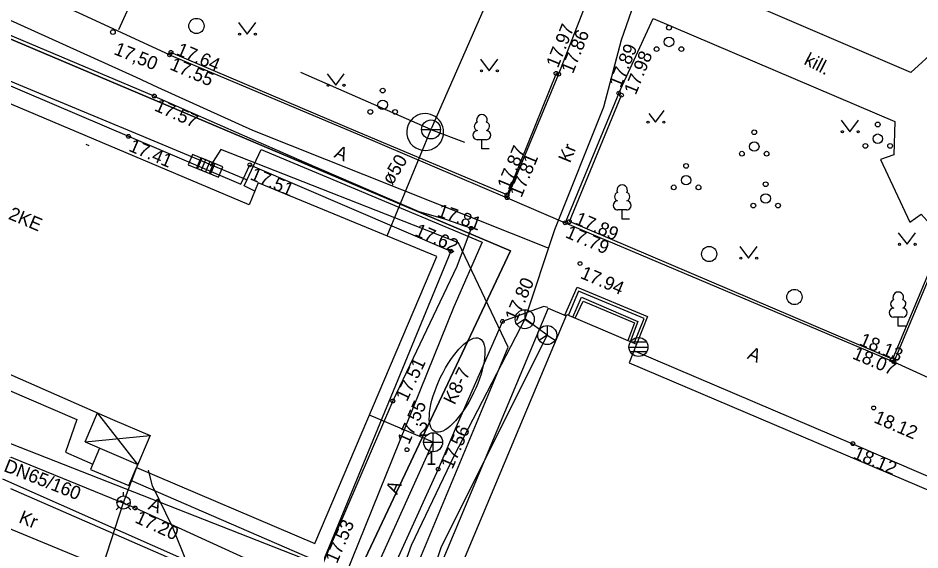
# Model space of a CAD drawing. Extents: x 713497 to 713863, y 6590062 to 6590327.
# Drawn here: x 713568.28 to 713615.67, y 6590194.89 to 6590222.86 of the extents above; entities that cross this region are included whole.
import ezdxf

# ---------------------------------------------------------------- set-up
doc = ezdxf.new("R2010")
doc.units = 0
for name, color, linetype in [('HALJASTUS', 7, 'Continuous'), ('HOONE', 7, 'Continuous'), ('HOONEDET', 7, 'Continuous'), ('KAEVU_NR', 7, 'Continuous'), ('KKAEV', 7, 'Continuous'), ('KORGUS', 7, 'Continuous'), ('KTRASS', 7, 'Continuous'), ('MPKAABEL', 7, 'Continuous'), ('POST', 7, 'Continuous'), ('PUU', 7, 'Continuous'), ('SIKAEV', 7, 'Continuous'), ('SITRASS', 7, 'Continuous'), ('SKKAEV', 7, 'Continuous'), ('TEE', 7, 'Continuous'), ('TORU NR', 7, 'Continuous'), ('TTRASS', 7, 'Continuous'), ('VKAEV', 7, 'Continuous'), ('VTRASS', 7, 'Continuous'), ('По умолчанию', 7, 'Continuous'), ('Слой 1', 7, 'Continuous')]:
    doc.layers.add(name, color=color, linetype=linetype)

msp = doc.modelspace()

# ---------------------------------------------------------------- linework, layer by layer
at = {"layer": 'HALJASTUS'}
for p, q in [((713579.857, 6590222.617), (713580.32, 6590222.01)), ((713580.32, 6590222.01), (713580.766, 6590222.617)), ((713592.57, 6590220.687), (713593.033, 6590220.081)), ((713593.033, 6590220.081), (713593.479, 6590220.687)), ((713584.512, 6590219.929), (713584.976, 6590219.322)), ((713584.976, 6590219.322), (713585.421, 6590219.929)), ((713611.527, 6590217.487), (713611.99, 6590216.88)), ((713611.99, 6590216.88), (713612.436, 6590217.487)), ((713614.527, 6590211.567), (713614.99, 6590210.96)), ((713614.99, 6590210.96), (713615.436, 6590211.567)), ((713606.197, 6590210.837), (713606.66, 6590210.23)), ((713606.66, 6590210.23), (713607.106, 6590210.837))]:
    msp.add_line(p, q, dxfattribs=at)
for centre, radius in [((713577.65, 6590222.44), 0.4), ((713602.48, 6590222.35), 0.125), ((713579.919, 6590222.01), 0.055), ((713580.748, 6590222.01), 0.055), ((713602.48, 6590221.6), 0.25), ((713601.83, 6590221.225), 0.125), ((713603.13, 6590221.225), 0.125), ((713592.632, 6590220.081), 0.055), ((713593.461, 6590220.081), 0.055), ((713584.575, 6590219.322), 0.055), ((713585.403, 6590219.322), 0.055), ((713613.45, 6590217.26), 0.125), ((713606.96, 6590216.85), 0.125), ((713611.589, 6590216.88), 0.055), ((713612.418, 6590216.88), 0.055), ((713613.45, 6590216.51), 0.25), ((713606.96, 6590216.1), 0.25), ((713612.8, 6590216.135), 0.125), ((713614.1, 6590216.135), 0.125), ((713606.31, 6590215.725), 0.125), ((713607.61, 6590215.725), 0.125), ((713603.38, 6590215.08), 0.125), ((713603.38, 6590214.33), 0.25), ((713607.56, 6590214.12), 0.125), ((713602.73, 6590213.955), 0.125), ((713604.03, 6590213.955), 0.125), ((713607.56, 6590213.37), 0.25), ((713606.91, 6590212.995), 0.125), ((713608.21, 6590212.995), 0.125), ((713604.59, 6590210.45), 0.4), ((713614.589, 6590210.96), 0.055), ((713615.418, 6590210.96), 0.055), ((713606.259, 6590210.23), 0.055), ((713607.088, 6590210.23), 0.055), ((713609.07, 6590208.19), 0.4)]:
    msp.add_circle(centre, radius, dxfattribs=at)
at = {"layer": 'HOONE'}
for p, q in [((713573.822, 6590197.735), (713573.822, 6590197.932)), ((713573.575, 6590197.138), (713573.435, 6590196.998)), ((713573.472, 6590197.383), (713573.683, 6590197.489)), ((713573.683, 6590197.489), (713573.961, 6590197.281)), ((713573.961, 6590197.281), (713574.172, 6590197.387)), ((713574.069, 6590197.138), (713574.209, 6590196.998))]:
    msp.add_line(p, q, dxfattribs=at)
for points in [[(713561.475, 6590221.049), (713561.81, 6590221.99), (713552.74, 6590225.86), (713546.15, 6590211.25), (713555.31, 6590207.38), (713556.164, 6590209.266), (713573.241, 6590201.756), (713575.215, 6590200.916), (713574.498, 6590199.23), (713583.877, 6590195.221), (713590.288, 6590210.313), (713580.902, 6590214.189), (713580.414, 6590213.042), (713561.475, 6590221.049)], [(713571.84, 6590216.22), (713571.994, 6590216.155)], [(713531.39, 6590210.93), (713553.18, 6590202.08), (713559.641, 6590199.405), (713560.352, 6590199.111), (713572.19, 6590194.21), (713578.796, 6590192.061), (713596.274, 6590168.882), (713604.327, 6590158.202), (713609.981, 6590150.703), (713616.91, 6590140.92), (713619.729, 6590126.378), (713620.17, 6590123.82), (713622.85, 6590106.14)], [(713591.105, 6590192.933), (713597.112, 6590207.263), (713600.77, 6590205.702), (713600.388, 6590204.728), (713625.464, 6590194.063)], [(713571.796, 6590200.567), (713572.446, 6590202.094)], [(713571.796, 6590200.567), (713574.565, 6590199.389)], [(713572.732, 6590194.034), (713573.822, 6590197.385), (713574.565, 6590199.389)]]:
    msp.add_lwpolyline(points, dxfattribs=at)
msp.add_circle((713573.822, 6590197.385), 0.35, dxfattribs=at)
at = {"layer": 'HOONEDET'}
for points in [[(713554.82, 6590207.59), (713554.5, 6590206.86), (713545.18, 6590210.8), (713550.61, 6590223.07), (713552.23, 6590227.17), (713552.27, 6590227.17), (713560.25, 6590223.68), (713563.17, 6590222.57), (713562.846, 6590221.424), (713579.985, 6590214.119), (713580.459, 6590215.136), (713591.017, 6590210.603), (713584.254, 6590194.183), (713574.21, 6590198.538)], [(713596.129, 6590207.599), (713589.787, 6590192.438), (713612.343, 6590182.807), (713613.607, 6590181.216)], [(713596.129, 6590207.599), (713597.085, 6590207.198)], [(713558.64, 6590207.24), (713564.019, 6590204.91), (713571.359, 6590201.752), (713570.772, 6590200.028), (713572.208, 6590199.406)], [(713623.239, 6590195.009), (713623.472, 6590195.588), (713612.111, 6590200.462), (713600.728, 6590205.325), (713600.636, 6590205.361)], [(713574.565, 6590199.389), (713572.446, 6590202.094)], [(713571.796, 6590200.567), (713575.215, 6590200.916)]]:
    msp.add_lwpolyline(points, dxfattribs=at)
at = {"layer": 'KAEVU_NR'}
msp.add_ellipse((713591.348, 6590203.56), major_axis=(1.178, 2.448), ratio=0.353371, dxfattribs=at)
at = {"layer": 'KKAEV'}
for p, q in [((713590.086, 6590200.051), (713590.086, 6590201.051)), ((713589.586, 6590200.551), (713590.586, 6590200.551))]:
    msp.add_line(p, q, dxfattribs=at)
msp.add_circle((713590.086, 6590200.551), 0.5, dxfattribs=at)
at = {"layer": 'KORGUS'}
for centre, radius in [((713573.26, 6590222.12), 0.125), ((713576.239, 6590220.92), 0.1), ((713576.31, 6590221.053), 0.1), ((713596.545, 6590219.949), 0.1), ((713596.683, 6590219.909), 0.1), ((713599.841, 6590218.908), 0.1), ((713599.986, 6590218.804), 0.1), ((713575.437, 6590218.757), 0.1), ((713574.08, 6590216.636), 0.1), ((713580.459, 6590215.136), 0.1), ((713593.97, 6590213.554), 0.1), ((713593.979, 6590213.41), 0.1), ((713592.09, 6590211.805), 0.1), ((713597.026, 6590212.087), 0.1), ((713597.245, 6590212.155), 0.1), ((713591.017, 6590210.603), 0.1), ((713597.808, 6590209.947), 0.1), ((713593.728, 6590206.906), 0.1), ((713614.218, 6590204.929), 0.1), ((713614.295, 6590204.784), 0.1), ((713587.967, 6590202.722), 0.1), ((713613.234, 6590202.358), 0.1), ((713612.143, 6590200.481), 0.1), ((713588.712, 6590200.161), 0.1), ((713590.354, 6590199.14), 0.1), ((713574.425, 6590197.098), 0.1)]:
    msp.add_circle(centre, radius, dxfattribs=at)
at = {"layer": 'KTRASS'}
for points in [[(713590.086, 6590200.551), (713586.744, 6590201.971)], [(713583.804, 6590186.61), (713590.086, 6590200.551)]]:
    msp.add_lwpolyline(points, dxfattribs=at)
at = {"layer": 'MPKAABEL'}
for points in [[(713540.26, 6590239.28), (713549.017, 6590235.884), (713553.796, 6590233.825), (713551.705, 6590228.263), (713564.15, 6590223.009), (713563.411, 6590221.392), (713569.554, 6590218.835), (713572.889, 6590217.447), (713574.239, 6590216.885), (713580.312, 6590214.358)], [(713616.886, 6590175.327), (713616.393, 6590176.426), (713614.251, 6590176.909), (713607.81, 6590180.2), (713588.598, 6590187.876), (713587.389, 6590189.739), (713589.126, 6590193.776), (713594.035, 6590205.549), (713591.42, 6590211.04), (713578.93, 6590215.939), (713578.375, 6590215.066)], [(713580.164, 6590214.041), (713581.053, 6590215.94), (713585.99, 6590213.871), (713592.657, 6590211.077), (713591.18, 6590207.67), (713585.096, 6590192.622), (713593.578, 6590189.232)], [(713580.716, 6590213.751), (713580.164, 6590214.041), (713580.312, 6590214.358)]]:
    msp.add_lwpolyline(points, dxfattribs=at)
at = {"layer": 'POST'}
for p, q in [((713577.448, 6590215.685), (713577.223, 6590215.133)), ((713578.555, 6590215.235), (713577.448, 6590215.685)), ((713577.223, 6590215.133), (713578.33, 6590214.683)), ((713577.876, 6590215.512), (713577.651, 6590214.959)), ((713577.935, 6590215.492), (713577.708, 6590214.94)), ((713578.127, 6590215.409), (713577.902, 6590214.856)), ((713579.04, 6590215.038), (713577.935, 6590215.492)), ((713578.362, 6590215.317), (713578.135, 6590214.764)), ((713578.33, 6590214.683), (713578.555, 6590215.235)), ((713578.613, 6590215.214), (713578.386, 6590214.661)), ((713577.708, 6590214.94), (713578.813, 6590214.486)), ((713578.813, 6590214.486), (713579.04, 6590215.038))]:
    msp.add_line(p, q, dxfattribs=at)
at = {"layer": 'PUU'}
for p, q in [((713592.889, 6590216.461), (713592.409, 6590216.461)), ((713592.649, 6590215.986), (713592.649, 6590216.461)), ((713593.029, 6590215.986), (713592.649, 6590215.986)), ((713600.26, 6590212.765), (713599.78, 6590212.765)), ((713600.02, 6590212.29), (713600.02, 6590212.765)), ((713600.4, 6590212.29), (713600.02, 6590212.29)), ((713614.765, 6590207.13), (713614.285, 6590207.13)), ((713614.525, 6590206.655), (713614.525, 6590207.13)), ((713614.905, 6590206.655), (713614.525, 6590206.655))]:
    msp.add_line(p, q, dxfattribs=at)
for centre, radius in [((713587.438, 6590219.045), 0.125), ((713587.438, 6590218.295), 0.25), ((713586.788, 6590217.92), 0.125), ((713588.088, 6590217.92), 0.125)]:
    msp.add_circle(centre, radius, dxfattribs=at)
for centre, radius, start, end in [((713592.649, 6590217.506), 0.277, 332.5799, 207.4201), ((713592.479, 6590217.159), 0.233, 109.0217, 253.1415), ((713592.819, 6590217.159), 0.233, 286.8508, 70.9859), ((713592.412, 6590216.698), 0.238, 90.0016, 269.3953), ((713592.886, 6590216.698), 0.238, 270.6047, 89.9984), ((713599.85, 6590213.463), 0.233, 109.0217, 253.1415), ((713600.02, 6590213.81), 0.277, 332.5799, 207.4201), ((713600.19, 6590213.463), 0.233, 286.8508, 70.9859), ((713599.783, 6590213.002), 0.238, 90.0016, 269.3953), ((713600.257, 6590213.002), 0.238, 270.6047, 89.9984), ((713614.355, 6590207.828), 0.233, 109.0217, 253.1415), ((713614.525, 6590208.175), 0.277, 332.5799, 207.4201), ((713614.695, 6590207.828), 0.233, 286.8508, 70.9859), ((713614.288, 6590207.367), 0.238, 90.0016, 269.3953), ((713614.762, 6590207.367), 0.238, 270.6047, 89.9984)]:
    msp.add_arc(centre, radius, start, end, dxfattribs=at)
at = {"layer": 'SIKAEV'}
for p, q in [((713594.901, 6590207.523), (713594.901, 6590207.023)), ((713594.901, 6590207.023), (713594.486, 6590206.748)), ((713594.901, 6590207.023), (713595.316, 6590206.748)), ((713596.084, 6590206.687), (713596.084, 6590206.187)), ((713596.084, 6590206.187), (713595.669, 6590205.912)), ((713596.084, 6590206.187), (713596.499, 6590205.912))]:
    msp.add_line(p, q, dxfattribs=at)
for centre in [(713594.901, 6590207.023), (713596.084, 6590206.187)]:
    msp.add_circle(centre, 0.5, dxfattribs=at)
at = {"layer": 'SITRASS'}
for points in [[(713565.697, 6590243.604), (713558.627, 6590226.937), (713574.477, 6590219.74), (713575.611, 6590219.225), (713580.6, 6590216.96), (713596.173, 6590210.75)], [(713602.241, 6590228.249), (713599.969, 6590221.698), (713599.041, 6590218.171), (713596.458, 6590211.727), (713594.901, 6590207.023), (713591.167, 6590199.824), (713588.927, 6590195.127), (713586.948, 6590189.632), (713585.009, 6590184.363), (713583.469, 6590179.204), (713580.689, 6590186.071), (713578.298, 6590191.391), (713576.387, 6590196.098), (713575.337, 6590198.266), (713575.138, 6590199.078)], [(713604.74, 6590130.4), (713602.808, 6590133.322), (713601.802, 6590135.455), (713600.119, 6590139.862), (713598.034, 6590145.47), (713595.726, 6590150.48), (713594.14, 6590155.756), (713592.061, 6590161.237), (713590.507, 6590166.553), (713587.195, 6590174.813), (713585.81, 6590178.199), (713586.27, 6590179.866), (713587.462, 6590182.326), (713588.914, 6590185.572), (713590.587, 6590188.977), (713590.841, 6590191.04), (713589.649, 6590192.458), (713590.512, 6590195.022), (713596.084, 6590206.187), (713594.932, 6590207.019)], [(713612.46, 6590181.55), (713611.7, 6590182.65), (713603.47, 6590186.11), (713602.51, 6590186.66), (713589.634, 6590191.941), (713560.96, 6590203.19), (713554.11, 6590205.87)]]:
    msp.add_lwpolyline(points, dxfattribs=at)
at = {"layer": 'SKKAEV'}
for p, q in [((713601.307, 6590205.811), (713600.447, 6590205.811)), ((713600.377, 6590205.561), (713601.377, 6590205.561)), ((713601.307, 6590205.311), (713600.447, 6590205.311))]:
    msp.add_line(p, q, dxfattribs=at)
msp.add_circle((713600.877, 6590205.561), 0.5, dxfattribs=at)
at = {"layer": 'TEE'}
for points in [[(713575.437, 6590218.757), (713561.97, 6590224.44), (713561.97, 6590224.44), (713561.77, 6590224.6), (713561.23, 6590225.13), (713560.93, 6590225.65), (713560.63, 6590226.52), (713560.42, 6590227.56), (713564.99, 6590238.55), (713566.863, 6590243.051)], [(713573.577, 6590222.248), (713576.477, 6590228.662), (713577.306, 6590228.488), (713577.342, 6590228.02), (713579.068, 6590227.804), (713580.515, 6590228.101), (713580.403, 6590228.806), (713582.597, 6590230.931), (713598.36, 6590224.258), (713596.683, 6590219.909)], [(713576.239, 6590220.92), (713571.491, 6590223.115), (713564.409, 6590226.32), (713563.5, 6590228.24)], [(713615.195, 6590220.002), (713609.06, 6590222.631), (713602.679, 6590225.366), (713603.566, 6590227.451)], [(713599.841, 6590218.908), (713601.65, 6590222.837), (713614.352, 6590217.425), (713614.299, 6590215.659), (713613.601, 6590215.411), (713615.13, 6590212.118), (713615.728, 6590212.546), (713616.204, 6590212.018), (713617.037, 6590211.358)], [(713615.195, 6590220.002), (713616.564, 6590221.26), (713616.201, 6590221.885), (713616.663, 6590222.049)], [(713576.239, 6590220.92), (713586.091, 6590216.765), (713593.979, 6590213.41), (713597.026, 6590212.087), (713614.295, 6590204.784), (713616.095, 6590203.958), (713623.333, 6590200.943)], [(713596.545, 6590219.949), (713593.97, 6590213.554), (713586.14, 6590216.849), (713576.31, 6590221.053)], [(713596.683, 6590219.909), (713593.979, 6590213.41)], [(713599.841, 6590218.908), (713597.026, 6590212.087)], [(713575.437, 6590218.757), (713583.328, 6590215.278), (713589.339, 6590212.685), (713590.731, 6590212.283), (713592.09, 6590211.805), (713591.327, 6590209.799), (713587.967, 6590202.722), (713584.287, 6590194.175)], [(713616.913, 6590211.375), (713614.218, 6590204.929), (713597.245, 6590212.155), (713599.986, 6590218.804)], [(713617.037, 6590211.358), (713614.295, 6590204.784)], [(713597.007, 6590207.231), (713597.656, 6590208.706), (713601.356, 6590207.164), (713600.822, 6590205.834), (713600.767, 6590205.704)], [(713600.693, 6590205.845), (713601.168, 6590207.063), (713597.729, 6590208.504), (713597.226, 6590207.288), (713597.199, 6590207.226)], [(713597.435, 6590207.125), (713597.886, 6590208.178), (713600.84, 6590206.908)], [(713596.108, 6590207.636), (713595.909, 6590207.694), (713593.728, 6590206.906), (713591.357, 6590201.481), (713590.354, 6590199.14), (713586.801, 6590191.297), (713582.204, 6590181.729), (713579.691, 6590175.929), (713578.605, 6590172.841), (713578.741, 6590168.649), (713580.263, 6590163.915), (713583.291, 6590161.368), (713585.405, 6590159.803), (713586.592, 6590159.553), (713586.645, 6590159.527)], [(713597.553, 6590207.075), (713597.976, 6590207.974), (713600.672, 6590206.835), (713600.36, 6590205.992), (713600.319, 6590205.895)], [(713554.16, 6590207), (713553.7, 6590205.79), (713565.439, 6590200.763), (713574.425, 6590197.098), (713580.174, 6590194.477), (713583.598, 6590192.145), (713583.606, 6590192.163)], [(713600.84, 6590206.908), (713600.445, 6590205.841)], [(713572.563, 6590200.24), (713572.088, 6590199.124), (713574.099, 6590198.279), (713574.504, 6590199.227)]]:
    msp.add_lwpolyline(points, dxfattribs=at)
at = {"layer": 'TTRASS'}
for points in [[(713567.466, 6590198.63), (713578.401, 6590193.782), (713589.512, 6590189.073), (713600.569, 6590184.368), (713601.451, 6590183.992), (713601.524, 6590183.896), (713601.155, 6590183.08), (713600.626, 6590181.777), (713600.676, 6590181.533), (713602.872, 6590179.376), (713604.978, 6590177.28), (713605.925, 6590176.311), (713608.173, 6590174), (713608.441, 6590173.865), (713609.351, 6590174.136), (713609.498, 6590174.017), (713612.504, 6590155.073), (713613.075, 6590150.266), (713615.084, 6590138.478)], [(713567.885, 6590198.124), (713578.819, 6590193.334), (713589.871, 6590188.505), (713601.021, 6590183.871), (713601.066, 6590183.741), (713600.225, 6590181.685), (713600.269, 6590181.473), (713605.066, 6590176.79), (713605.92, 6590175.914), (713608.121, 6590173.566), (713608.385, 6590173.433), (713609.208, 6590173.681), (713609.37, 6590173.599), (713612.302, 6590155.005), (713612.943, 6590150.015), (713614.851, 6590138.172)]]:
    msp.add_lwpolyline(points, dxfattribs=at)
at = {"layer": 'VKAEV'}
msp.add_line((713589.475, 6590216.999), (713590.475, 6590216.999), dxfattribs=at)
msp.add_circle((713589.975, 6590216.999), 0.5, dxfattribs=at)
at = {"layer": 'VTRASS'}
for points in [[(713590, 6590217.056), (713596.249, 6590231.309)], [(713589.975, 6590216.999), (713583.139, 6590219.989)], [(713589.975, 6590216.999), (713587.662, 6590211.397)], [(713589.975, 6590216.999), (713591.73, 6590216.328)]]:
    msp.add_lwpolyline(points, dxfattribs=at)
for start, end in [(310.8262, 146.5159), (146.5159, 310.8262)]:
    msp.add_arc((713589.667, 6590216.863), 0.97, start, end, dxfattribs=at)
at = {"layer": 'По умолчанию'}
for p, q in [((713601.78, 6590217.38), (713602.226, 6590217.987)), ((713601.428, 6590217.841), (713601.78, 6590217.38))]:
    msp.add_line(p, q, dxfattribs=at)
for centre in [(713601.379, 6590217.38), (713602.208, 6590217.38)]:
    msp.add_circle(centre, 0.055, dxfattribs=at)
at = {"layer": 'Слой 1'}
for points in [[(713639.21, 6590161.17), (713619.31, 6590158.48), (713605.01, 6590158.14), (713587.01, 6590157.64), (713579.15, 6590161.09), (713575.14, 6590170.32), (713594.16, 6590210.61), (713559.07, 6590225.5), (713569.4, 6590249.89), (713586.61, 6590242.91), (713588.04, 6590239.97), (713627.31, 6590223.7), (713629.09, 6590219.58), (713632.13, 6590197.39)], [(713534.87, 6590177.53), (713537.23, 6590183.14), (713534.16, 6590184.51), (713544.59, 6590212), (713548.37, 6590220.95), (713551.71, 6590229.31), (713555.24, 6590227.9), (713554.98, 6590227.25), (713559.07, 6590225.5), (713594.16, 6590210.61), (713575.14, 6590170.32), (713561.28, 6590166.7)]]:
    msp.add_lwpolyline(points, close=True, dxfattribs=at)

# ---------------------------------------------------------------- texts
at = {"layer": 'HOONE'}
msp.add_text('2KE', height=0.7, rotation=337.1701, dxfattribs=at).set_placement((713567.725, 6590212.31))
at = {"layer": 'KAEVU_NR'}
msp.add_text('K8-7', height=0.7, rotation=64.3032, dxfattribs=at).set_placement((713591.216, 6590202.48))
at = {"layer": 'KORGUS'}
for s, rotation, p in [(' 17.97', 68.0674, (713596.545, 6590219.949)), (' 17.86', 68.0674, (713597.332, 6590219.648)), ('17,50', 338.034, (713573.268, 6590220.971)), (' 17.64', 336.845, (713576.31, 6590221.053)), (' 17.89', 67.5965, (713599.841, 6590218.908)), (' 17.98', 67.5965, (713600.633, 6590218.537)), (' 17.55', 336.845, (713575.964, 6590220.276)), (' 17.57', 336.2082, (713575.155, 6590218.116)), (' 17.41', 336.9139, (713573.806, 6590215.992)), (' 17.87', 67.4096, (713593.97, 6590213.554)), (' 17.81', 67.4096, (713594.625, 6590213.141)), (' 17.51', 336.7641, (713580.183, 6590214.493)), (' 17.81', 340.6217, (713590.01, 6590212.537)), (' 17.89', 336.9388, (713597.245, 6590212.155)), (' 17.62', 336.7641, (713588.83, 6590211.542)), (' 17.79', 336.9388, (713596.752, 6590211.443)), (' 17.94', 336.9388, (713597.534, 6590209.303)), (' 17.80', 66.3922, (713594.369, 6590206.626)), (' 18.13', 336.9388, (713612.189, 6590205.793)), (' 18.07', 336.9388, (713611.831, 6590205.072)), (' 17.51', 64.6027, (713588.599, 6590202.422)), (' 17.55', 66.3922, (713588.712, 6590200.161)), (' 18.12', 336.7801, (713612.958, 6590201.715)), (' 17.56', 66.3922, (713590.995, 6590198.86)), (' 18.12', 336.7801, (713611.867, 6590199.838)), (' 17.20', 335.4915, (713574.135, 6590196.461)), (' 17.53', 66.7052, (713584.93, 6590193.898))]:
    msp.add_text(s, height=0.7, rotation=rotation, dxfattribs=at).set_placement(p)
at = {"layer": 'TEE'}
for s, rotation, p in [('kill.', 332.9074, (713609.526, 6590220.451)), ('A', 336.845, (713584.84, 6590215.553)), ('Kr', 67.5743, (713597.279, 6590215.198)), ('A', 336.9388, (713606.549, 6590204.968)), ('A', 65.6287, (713588.195, 6590197.768)), ('A', 336.5606, (713575.07, 6590197.049)), ('Kr', 337.8116, (713568.269, 6590196.351))]:
    msp.add_text(s, height=0.7, rotation=rotation, dxfattribs=at).set_placement(p)
at = {"layer": 'TORU NR'}
msp.add_text('ø50', height=0.7, rotation=58.7707, dxfattribs=at).set_placement((713587.933, 6590214.027))
for s, p in [('2', (713589.317, 6590200.887)), ('1', (713589.724, 6590199.361))]:
    msp.add_text(s, height=0.7, dxfattribs=at).set_placement(p)
at = {"layer": 'TTRASS'}
msp.add_text('DN65/160', height=0.7, rotation=338.4288, dxfattribs=at).set_placement((713567.481, 6590199.047))

doc.saveas('drawing.dxf')
